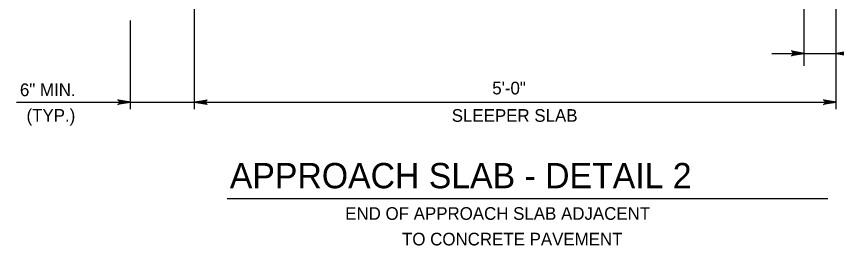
# Model space of a CAD drawing. Extents: x 638079 to 640019, y 297691 to 298879.
# Drawn here: x 639605.1 to 639799.9, y 298652.2 to 298706.6 of the extents above; entities that cross this region are included whole.
import ezdxf

# ---------------------------------------------------------------- set-up
doc = ezdxf.new("R2010")
doc.units = 0
doc.layers.add('1', color=7, linetype='Continuous')

msp = doc.modelspace()

# ---------------------------------------------------------------- linework, layer by layer
at = {"layer": '1'}
for p, q in [((639792.19, 298694.87), (639792.19, 298735.38)), ((639647.41, 298684.62), (639647.41, 298727.36)), ((639799.81, 298684.62), (639799.81, 298727.36)), ((639632.17, 298684.62), (639632.17, 298705.62)), ((639784.49, 298697.84), (639827.39, 298697.84)), ((639605.06, 298686.26), (639799.81, 298686.26)), ((639655.15, 298663.4), (639797.81, 298663.4))]:
    msp.add_line(p, q, dxfattribs=at)
for points in [[(639792.19, 298697.84), (639789.2, 298697.28), (639789.32, 298697.36), (639789.43, 298697.44), (639789.49, 298697.54), (639789.55, 298697.64), (639789.57, 298697.74), (639789.59, 298697.84), (639789.57, 298697.94), (639789.55, 298698.04), (639789.49, 298698.14), (639789.43, 298698.24), (639789.32, 298698.32), (639789.2, 298698.4), (639792.19, 298697.84), (639789.32, 298698.32), (639789.43, 298698.24), (639792.19, 298697.84), (639789.49, 298698.14), (639789.55, 298698.04), (639792.19, 298697.84), (639789.57, 298697.94), (639789.59, 298697.84), (639792.19, 298697.84), (639789.57, 298697.74), (639789.55, 298697.64), (639792.19, 298697.84), (639789.49, 298697.54), (639789.43, 298697.44), (639792.19, 298697.84), (639789.32, 298697.36)], [(639799.81, 298697.84), (639802.79, 298698.4)], [(639802.56, 298698.24), (639799.81, 298697.84), (639802.67, 298698.32)], [(639802.44, 298698.04), (639799.81, 298697.84), (639802.5, 298698.14)], [(639802.41, 298697.84), (639799.81, 298697.84), (639802.42, 298697.94)], [(639802.79, 298697.28), (639799.81, 298697.84), (639802.67, 298697.36)], [(639802.56, 298697.44), (639799.81, 298697.84), (639802.5, 298697.54)], [(639802.44, 298697.64), (639799.81, 298697.84), (639802.42, 298697.74)], [(639632.17, 298686.26), (639629.18, 298685.7), (639629.3, 298685.78), (639629.41, 298685.86), (639629.47, 298685.96), (639629.53, 298686.06), (639629.55, 298686.16), (639629.57, 298686.26), (639629.55, 298686.36), (639629.53, 298686.46), (639629.47, 298686.56), (639629.41, 298686.66), (639629.3, 298686.74), (639629.18, 298686.82), (639632.17, 298686.26), (639629.3, 298686.74), (639629.41, 298686.66), (639632.17, 298686.26), (639629.47, 298686.56), (639629.53, 298686.46), (639632.17, 298686.26), (639629.55, 298686.36), (639629.57, 298686.26), (639632.17, 298686.26), (639629.55, 298686.16), (639629.53, 298686.06), (639632.17, 298686.26), (639629.47, 298685.96), (639629.41, 298685.86), (639632.17, 298686.26), (639629.3, 298685.78)], [(639647.41, 298686.26), (639650.39, 298686.82), (639650.27, 298686.74), (639650.16, 298686.66), (639650.1, 298686.56), (639650.04, 298686.46), (639650.02, 298686.36), (639650.01, 298686.26), (639650.02, 298686.16), (639650.04, 298686.06), (639650.1, 298685.96), (639650.16, 298685.86), (639650.27, 298685.78), (639650.39, 298685.7), (639647.41, 298686.26), (639650.27, 298685.78), (639650.16, 298685.86), (639647.41, 298686.26), (639650.1, 298685.96), (639650.04, 298686.06), (639647.41, 298686.26), (639650.02, 298686.16), (639650.01, 298686.26), (639647.41, 298686.26), (639650.02, 298686.36), (639650.04, 298686.46), (639647.41, 298686.26), (639650.1, 298686.56), (639650.16, 298686.66), (639647.41, 298686.26), (639650.27, 298686.74)], [(639647.41, 298686.26), (639650.39, 298686.82), (639650.27, 298686.74), (639650.16, 298686.66), (639650.1, 298686.56), (639650.04, 298686.46), (639650.02, 298686.36), (639650.01, 298686.26), (639650.02, 298686.16), (639650.04, 298686.06), (639650.1, 298685.96), (639650.16, 298685.86), (639650.27, 298685.78), (639650.39, 298685.7), (639647.41, 298686.26), (639650.27, 298685.78), (639650.16, 298685.86), (639647.41, 298686.26), (639650.1, 298685.96), (639650.04, 298686.06), (639647.41, 298686.26), (639650.02, 298686.16), (639650.01, 298686.26), (639647.41, 298686.26), (639650.02, 298686.36), (639650.04, 298686.46), (639647.41, 298686.26), (639650.1, 298686.56), (639650.16, 298686.66), (639647.41, 298686.26), (639650.27, 298686.74)], [(639799.81, 298686.26), (639796.82, 298685.7), (639796.94, 298685.78), (639797.05, 298685.86), (639797.11, 298685.96), (639797.17, 298686.06), (639797.19, 298686.16), (639797.21, 298686.26), (639797.19, 298686.36), (639797.17, 298686.46), (639797.11, 298686.56), (639797.05, 298686.66), (639796.94, 298686.74), (639796.82, 298686.82), (639799.81, 298686.26), (639796.94, 298686.74), (639797.05, 298686.66), (639799.81, 298686.26), (639797.11, 298686.56), (639797.17, 298686.46), (639799.81, 298686.26), (639797.19, 298686.36), (639797.21, 298686.26), (639799.81, 298686.26), (639797.19, 298686.16), (639797.17, 298686.06), (639799.81, 298686.26), (639797.11, 298685.96), (639797.05, 298685.86), (639799.81, 298686.26), (639796.94, 298685.78)], [(639799.81, 298686.26), (639796.82, 298685.7), (639796.94, 298685.78), (639797.05, 298685.86), (639797.11, 298685.96), (639797.17, 298686.06), (639797.19, 298686.16), (639797.21, 298686.26), (639797.19, 298686.36), (639797.17, 298686.46), (639797.11, 298686.56), (639797.05, 298686.66), (639796.94, 298686.74), (639796.82, 298686.82), (639799.81, 298686.26), (639796.94, 298686.74), (639797.05, 298686.66), (639799.81, 298686.26), (639797.11, 298686.56), (639797.17, 298686.46), (639799.81, 298686.26), (639797.19, 298686.36), (639797.21, 298686.26), (639799.81, 298686.26), (639797.19, 298686.16), (639797.17, 298686.06), (639799.81, 298686.26), (639797.11, 298685.96), (639797.05, 298685.86), (639799.81, 298686.26), (639796.94, 298685.78)]]:
    msp.add_lwpolyline(points, dxfattribs=at)

# ---------------------------------------------------------------- texts
for s, height, p in [('6" MIN.', 3, (639605.9, 298687.68)), ('5\'-0"', 3, (639718.1, 298688.09)), ('(TYP.)', 3, (639607.47, 298681.61)), ('SLEEPER SLAB', 3, (639708.48, 298681.59)), ('APPROACH SLAB - DETAIL 2', 6, (639655.77, 298665.81)), ('END OF APPROACH SLAB ADJACENT', 3, (639683.17, 298658.32)), ('TO CONCRETE PAVEMENT', 3, (639696.67, 298652.24))]:
    msp.add_text(s, height=height, dxfattribs=at).set_placement(p)

doc.saveas('drawing.dxf')
